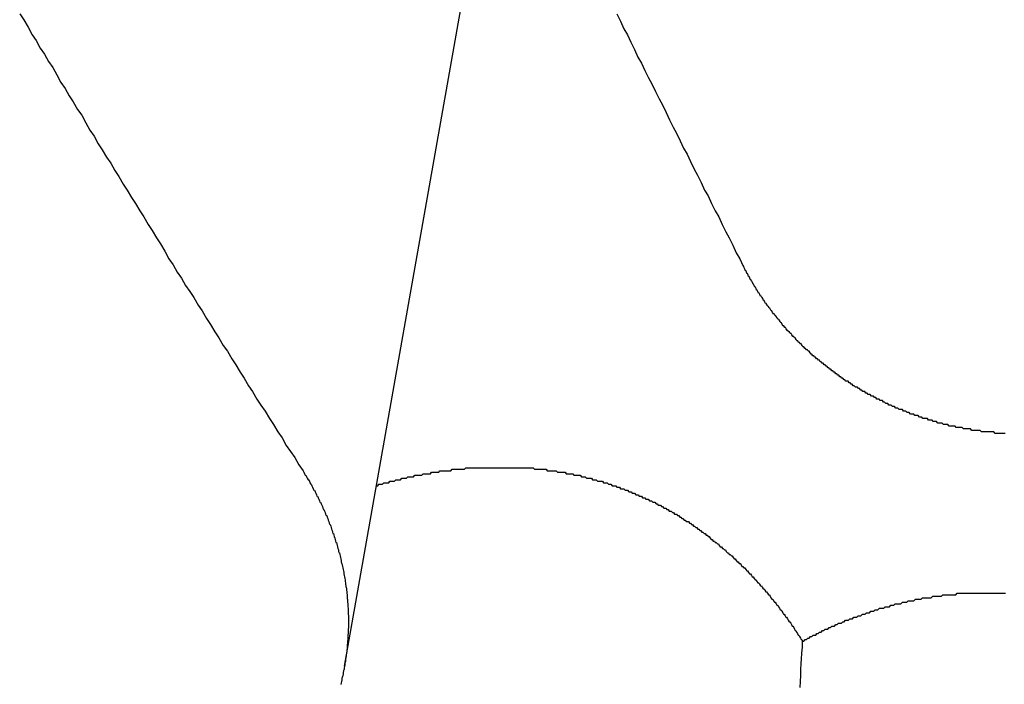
# Model space of a CAD drawing. Extents: x 1107 to 4046, y 937 to 3355.
# Tile 430 of 656: x 2162.92 to 2163.579, y 2669.223 to 2669.668. Entities that reach past the tile are written whole.
import ezdxf

# ---------------------------------------------------------------- set-up
doc = ezdxf.new("R2010")
doc.units = 0
doc.layers.add('KF_VIDA_L___C_REAR', color=7, linetype='CONTINUOUS')

# ---------------------------------------------------------------- blocks, each defined once
blk = doc.blocks.new('KF_VIDA_L___C_REAR')
at = {"layer": 'KF_VIDA_L___C_REAR'}
blk.add_line((-23.841653, 980.022118), (-23.736717, 980.614905), dxfattribs=at)
for points in [[(-23.6594, 980.459, 0), (-23.657, 980.454, 0), (-23.6547, 980.449, 0), (-23.6523, 980.445, 0), (-23.65, 980.44, 0), (-23.6476, 980.435, 0), (-23.6453, 980.43, 0), (-23.6429, 980.426, 0), (-23.6406, 980.421, 0), (-23.6382, 980.416, 0), (-23.6359, 980.412, 0), (-23.6335, 980.407, 0), (-23.6311, 980.402, 0), (-23.6288, 980.398, 0), (-23.6264, 980.393, 0), (-23.6241, 980.388, 0), (-23.6217, 980.383, 0), (-23.6194, 980.379, 0), (-23.617, 980.374, 0), (-23.6147, 980.369, 0), (-23.6123, 980.365, 0), (-23.61, 980.36, 0), (-23.6076, 980.355, 0), (-23.6053, 980.351, 0), (-23.6029, 980.346, 0), (-23.6006, 980.341, 0), (-23.5982, 980.337, 0), (-23.5959, 980.332, 0), (-23.5935, 980.327, 0), (-23.5912, 980.323, 0), (-23.5889, 980.318, 0), (-23.5865, 980.313, 0), (-23.5842, 980.309, 0), (-23.5818, 980.304, 0), (-23.5795, 980.299, 0), (-23.5771, 980.295, 0), (-23.5748, 980.29, 0)], [(-24.0591, 980.459, 0), (-24.0563, 980.455, 0), (-24.0535, 980.45, 0), (-24.0508, 980.445, 0), (-24.048, 980.441, 0), (-24.0453, 980.436, 0), (-24.0425, 980.432, 0), (-24.0398, 980.427, 0), (-24.037, 980.423, 0), (-24.0342, 980.418, 0), (-24.0315, 980.413, 0), (-24.0287, 980.409, 0), (-24.0259, 980.404, 0), (-24.0232, 980.4, 0), (-24.0204, 980.395, 0), (-24.0176, 980.391, 0), (-24.0149, 980.386, 0), (-24.0121, 980.381, 0), (-24.0093, 980.377, 0), (-24.0065, 980.372, 0), (-24.0038, 980.368, 0), (-24.001, 980.363, 0), (-23.9982, 980.359, 0), (-23.9954, 980.354, 0), (-23.9927, 980.35, 0), (-23.9899, 980.345, 0), (-23.9871, 980.341, 0), (-23.9843, 980.336, 0), (-23.9815, 980.332, 0), (-23.9787, 980.327, 0), (-23.976, 980.323, 0), (-23.9732, 980.318, 0), (-23.9704, 980.314, 0), (-23.9676, 980.309, 0), (-23.9648, 980.305, 0), (-23.962, 980.3, 0), (-23.9592, 980.295, 0), (-23.9564, 980.291, 0), (-23.9536, 980.286, 0), (-23.9508, 980.282, 0), (-23.9481, 980.277, 0), (-23.9453, 980.273, 0), (-23.9425, 980.269, 0), (-23.9397, 980.264, 0), (-23.9369, 980.26, 0), (-23.9341, 980.255, 0), (-23.9313, 980.251, 0), (-23.9285, 980.246, 0), (-23.9257, 980.242, 0), (-23.9229, 980.237, 0), (-23.92, 980.233, 0), (-23.9172, 980.228, 0), (-23.9144, 980.224, 0), (-23.9116, 980.219, 0), (-23.9088, 980.215, 0), (-23.906, 980.21, 0), (-23.9032, 980.206, 0), (-23.9004, 980.201, 0), (-23.8976, 980.197, 0), (-23.8948, 980.193, 0), (-23.8919, 980.188, 0), (-23.8891, 980.184, 0), (-23.8863, 980.179, 0), (-23.8835, 980.175, 0), (-23.8807, 980.17, 0), (-23.8779, 980.166, 0), (-23.875, 980.162, 0), (-23.8722, 980.157, 0), (-23.8694, 980.153, 0)], [(-23.3995, 980.178, 0), (-23.4004, 980.178, 0), (-23.4012, 980.178, 0), (-23.402, 980.178, 0), (-23.4029, 980.178, 0), (-23.4037, 980.178, 0), (-23.4045, 980.178, 0), (-23.4054, 980.178, 0), (-23.4062, 980.178, 0), (-23.407, 980.179, 0), (-23.4079, 980.179, 0), (-23.4087, 980.179, 0), (-23.4095, 980.179, 0), (-23.4103, 980.179, 0), (-23.4112, 980.179, 0), (-23.412, 980.179, 0), (-23.4128, 980.179, 0), (-23.4136, 980.179, 0), (-23.4144, 980.179, 0), (-23.4153, 980.179, 0), (-23.4161, 980.18, 0), (-23.4169, 980.18, 0), (-23.4177, 980.18, 0), (-23.4185, 980.18, 0), (-23.4193, 980.18, 0), (-23.4202, 980.18, 0), (-23.421, 980.18, 0), (-23.4218, 980.18, 0), (-23.4226, 980.181, 0), (-23.4234, 980.181, 0), (-23.4242, 980.181, 0), (-23.425, 980.181, 0), (-23.4258, 980.181, 0), (-23.4266, 980.181, 0), (-23.4274, 980.181, 0), (-23.4282, 980.182, 0), (-23.429, 980.182, 0), (-23.4298, 980.182, 0), (-23.4306, 980.182, 0), (-23.4314, 980.182, 0), (-23.4322, 980.182, 0), (-23.433, 980.183, 0), (-23.4338, 980.183, 0), (-23.4345, 980.183, 0), (-23.4353, 980.183, 0), (-23.4361, 980.183, 0), (-23.4369, 980.183, 0), (-23.4377, 980.184, 0), (-23.4384, 980.184, 0), (-23.4392, 980.184, 0), (-23.44, 980.184, 0), (-23.4408, 980.184, 0), (-23.4415, 980.185, 0), (-23.4423, 980.185, 0), (-23.4431, 980.185, 0), (-23.4438, 980.185, 0), (-23.4446, 980.185, 0), (-23.4454, 980.186, 0), (-23.4461, 980.186, 0), (-23.4469, 980.186, 0), (-23.4477, 980.186, 0), (-23.4484, 980.187, 0), (-23.4492, 980.187, 0), (-23.4499, 980.187, 0), (-23.4507, 980.187, 0), (-23.4515, 980.188, 0), (-23.4522, 980.188, 0), (-23.453, 980.188, 0), (-23.4538, 980.188, 0), (-23.4545, 980.188, 0), (-23.4553, 980.189, 0), (-23.456, 980.189, 0), (-23.4568, 980.189, 0), (-23.4576, 980.19, 0), (-23.4583, 980.19, 0), (-23.4591, 980.19, 0), (-23.4598, 980.19, 0), (-23.4606, 980.191, 0), (-23.4614, 980.191, 0), (-23.4621, 980.191, 0), (-23.4629, 980.191, 0), (-23.4636, 980.192, 0), (-23.4644, 980.192, 0), (-23.4651, 980.192, 0), (-23.4659, 980.193, 0), (-23.4667, 980.193, 0), (-23.4674, 980.193, 0), (-23.4682, 980.194, 0), (-23.4689, 980.194, 0), (-23.4697, 980.194, 0), (-23.4704, 980.194, 0), (-23.4712, 980.195, 0), (-23.4719, 980.195, 0), (-23.4727, 980.195, 0), (-23.4734, 980.196, 0), (-23.4742, 980.196, 0), (-23.4749, 980.196, 0), (-23.4757, 980.197, 0), (-23.4764, 980.197, 0), (-23.4772, 980.197, 0), (-23.4779, 980.198, 0), (-23.4787, 980.198, 0), (-23.4794, 980.198, 0), (-23.4801, 980.199, 0), (-23.4809, 980.199, 0), (-23.4816, 980.2, 0), (-23.4824, 980.2, 0), (-23.4831, 980.2, 0), (-23.4838, 980.201, 0), (-23.4846, 980.201, 0), (-23.4853, 980.201, 0), (-23.486, 980.202, 0), (-23.4868, 980.202, 0), (-23.4875, 980.203, 0), (-23.4882, 980.203, 0), (-23.4889, 980.203, 0), (-23.4897, 980.204, 0), (-23.4904, 980.204, 0), (-23.4911, 980.204, 0), (-23.4918, 980.205, 0), (-23.4926, 980.205, 0), (-23.4933, 980.206, 0), (-23.494, 980.206, 0), (-23.4947, 980.206, 0), (-23.4954, 980.207, 0), (-23.4961, 980.207, 0), (-23.4969, 980.208, 0), (-23.4976, 980.208, 0), (-23.4983, 980.209, 0), (-23.499, 980.209, 0), (-23.4997, 980.209, 0), (-23.5004, 980.21, 0), (-23.5011, 980.21, 0), (-23.5018, 980.211, 0), (-23.5025, 980.211, 0), (-23.5032, 980.212, 0), (-23.5039, 980.212, 0), (-23.5046, 980.213, 0), (-23.5053, 980.213, 0), (-23.506, 980.213, 0), (-23.5067, 980.214, 0), (-23.5073, 980.214, 0), (-23.508, 980.215, 0), (-23.5087, 980.215, 0), (-23.5094, 980.216, 0), (-23.5101, 980.216, 0), (-23.5107, 980.217, 0), (-23.5114, 980.217, 0), (-23.5121, 980.218, 0), (-23.5128, 980.218, 0), (-23.5134, 980.219, 0), (-23.5141, 980.219, 0), (-23.5148, 980.22, 0), (-23.5154, 980.22, 0), (-23.5161, 980.221, 0), (-23.5167, 980.221, 0), (-23.5174, 980.222, 0), (-23.518, 980.222, 0), (-23.5187, 980.223, 0), (-23.5193, 980.223, 0), (-23.52, 980.224, 0), (-23.5206, 980.224, 0), (-23.5213, 980.225, 0), (-23.5219, 980.225, 0), (-23.5225, 980.226, 0), (-23.5232, 980.226, 0), (-23.5238, 980.227, 0), (-23.5244, 980.227, 0), (-23.5251, 980.228, 0), (-23.5257, 980.228, 0), (-23.5263, 980.229, 0), (-23.5269, 980.229, 0), (-23.5275, 980.23, 0), (-23.5282, 980.23, 0), (-23.5288, 980.231, 0), (-23.5294, 980.231, 0), (-23.53, 980.232, 0), (-23.5306, 980.233, 0), (-23.5312, 980.233, 0), (-23.5318, 980.234, 0), (-23.5324, 980.234, 0), (-23.533, 980.235, 0), (-23.5336, 980.235, 0), (-23.5342, 980.236, 0), (-23.5348, 980.236, 0), (-23.5353, 980.237, 0), (-23.5359, 980.238, 0), (-23.5365, 980.238, 0), (-23.5371, 980.239, 0), (-23.5377, 980.239, 0), (-23.5382, 980.24, 0), (-23.5388, 980.24, 0), (-23.5394, 980.241, 0), (-23.5399, 980.242, 0), (-23.5405, 980.242, 0), (-23.541, 980.243, 0), (-23.5416, 980.243, 0), (-23.5422, 980.244, 0), (-23.5427, 980.245, 0), (-23.5433, 980.245, 0), (-23.5438, 980.246, 0), (-23.5443, 980.246, 0), (-23.5449, 980.247, 0), (-23.5454, 980.247, 0), (-23.546, 980.248, 0), (-23.5465, 980.249, 0), (-23.547, 980.249, 0), (-23.5475, 980.25, 0), (-23.5481, 980.25, 0), (-23.5486, 980.251, 0), (-23.5491, 980.252, 0), (-23.5496, 980.252, 0), (-23.5501, 980.253, 0), (-23.5506, 980.254, 0), (-23.5511, 980.254, 0), (-23.5516, 980.255, 0), (-23.5521, 980.255, 0), (-23.5526, 980.256, 0), (-23.5531, 980.257, 0), (-23.5536, 980.257, 0), (-23.5541, 980.258, 0), (-23.5546, 980.258, 0), (-23.5551, 980.259, 0), (-23.5556, 980.26, 0), (-23.556, 980.26, 0), (-23.5565, 980.261, 0), (-23.557, 980.262, 0), (-23.5575, 980.262, 0), (-23.5579, 980.263, 0), (-23.5584, 980.263, 0), (-23.5588, 980.264, 0), (-23.5593, 980.265, 0), (-23.5598, 980.265, 0), (-23.5602, 980.266, 0), (-23.5607, 980.267, 0), (-23.5611, 980.267, 0), (-23.5615, 980.268, 0), (-23.562, 980.269, 0), (-23.5624, 980.269, 0), (-23.5628, 980.27, 0), (-23.5633, 980.27, 0), (-23.5637, 980.271, 0), (-23.5641, 980.272, 0), (-23.5645, 980.272, 0), (-23.5649, 980.273, 0), (-23.5654, 980.274, 0), (-23.5658, 980.274, 0), (-23.5662, 980.275, 0), (-23.5666, 980.276, 0), (-23.567, 980.276, 0), (-23.5674, 980.277, 0), (-23.5678, 980.278, 0), (-23.5682, 980.278, 0), (-23.5685, 980.279, 0), (-23.5689, 980.28, 0), (-23.5693, 980.28, 0), (-23.5697, 980.281, 0), (-23.5701, 980.281, 0), (-23.5704, 980.282, 0), (-23.5708, 980.283, 0), (-23.5712, 980.283, 0), (-23.5715, 980.284, 0), (-23.5719, 980.285, 0), (-23.5723, 980.285, 0), (-23.5726, 980.286, 0), (-23.573, 980.287, 0), (-23.5734, 980.287, 0), (-23.5737, 980.288, 0), (-23.5741, 980.289, 0), (-23.5744, 980.29, 0), (-23.5748, 980.29, 0)], [(-23.8202, 980.143, 0), (-23.8194, 980.143, 0), (-23.8186, 980.144, 0), (-23.8178, 980.144, 0), (-23.817, 980.144, 0), (-23.8162, 980.144, 0), (-23.8154, 980.145, 0), (-23.8146, 980.145, 0), (-23.8138, 980.145, 0), (-23.813, 980.145, 0), (-23.8121, 980.145, 0), (-23.8113, 980.146, 0), (-23.8105, 980.146, 0), (-23.8097, 980.146, 0), (-23.8089, 980.146, 0), (-23.8081, 980.146, 0), (-23.8073, 980.147, 0), (-23.8065, 980.147, 0), (-23.8057, 980.147, 0), (-23.8049, 980.147, 0), (-23.8041, 980.147, 0), (-23.8033, 980.148, 0), (-23.8025, 980.148, 0), (-23.8017, 980.148, 0), (-23.8009, 980.148, 0), (-23.8001, 980.148, 0), (-23.7993, 980.149, 0), (-23.7985, 980.149, 0), (-23.7977, 980.149, 0), (-23.7969, 980.149, 0), (-23.7962, 980.149, 0), (-23.7954, 980.149, 0), (-23.7946, 980.15, 0), (-23.7938, 980.15, 0), (-23.793, 980.15, 0), (-23.7922, 980.15, 0), (-23.7914, 980.15, 0), (-23.7906, 980.15, 0), (-23.7898, 980.15, 0), (-23.789, 980.151, 0), (-23.7882, 980.151, 0), (-23.7874, 980.151, 0), (-23.7866, 980.151, 0), (-23.7858, 980.151, 0), (-23.785, 980.151, 0), (-23.7842, 980.151, 0), (-23.7834, 980.152, 0), (-23.7826, 980.152, 0), (-23.7818, 980.152, 0), (-23.781, 980.152, 0), (-23.7802, 980.152, 0), (-23.7794, 980.152, 0), (-23.7786, 980.152, 0), (-23.7778, 980.153, 0), (-23.777, 980.153, 0), (-23.7762, 980.153, 0), (-23.7753, 980.153, 0), (-23.7745, 980.153, 0), (-23.7737, 980.153, 0), (-23.7729, 980.153, 0), (-23.7721, 980.153, 0), (-23.7712, 980.153, 0), (-23.7704, 980.153, 0), (-23.7696, 980.154, 0), (-23.7688, 980.154, 0), (-23.7679, 980.154, 0), (-23.7671, 980.154, 0), (-23.7663, 980.154, 0), (-23.7654, 980.154, 0), (-23.7646, 980.154, 0), (-23.7638, 980.154, 0), (-23.7629, 980.154, 0), (-23.7621, 980.154, 0), (-23.7613, 980.154, 0), (-23.7604, 980.155, 0), (-23.7596, 980.155, 0), (-23.7588, 980.155, 0), (-23.7579, 980.155, 0), (-23.7571, 980.155, 0), (-23.7562, 980.155, 0), (-23.7554, 980.155, 0), (-23.7545, 980.155, 0), (-23.7537, 980.155, 0), (-23.7529, 980.155, 0), (-23.752, 980.155, 0), (-23.7512, 980.155, 0), (-23.7503, 980.155, 0), (-23.7495, 980.155, 0), (-23.7486, 980.155, 0), (-23.7478, 980.155, 0), (-23.7469, 980.155, 0), (-23.7461, 980.155, 0), (-23.7452, 980.155, 0), (-23.7444, 980.155, 0), (-23.7435, 980.155, 0), (-23.7427, 980.155, 0), (-23.7418, 980.155, 0), (-23.741, 980.155, 0), (-23.7401, 980.155, 0), (-23.7393, 980.155, 0), (-23.7384, 980.155, 0), (-23.7376, 980.155, 0), (-23.7367, 980.155, 0), (-23.7359, 980.155, 0), (-23.735, 980.155, 0), (-23.7341, 980.155, 0), (-23.7333, 980.155, 0), (-23.7324, 980.155, 0), (-23.7316, 980.155, 0), (-23.7307, 980.155, 0), (-23.7299, 980.155, 0), (-23.729, 980.155, 0), (-23.7281, 980.155, 0), (-23.7273, 980.155, 0), (-23.7264, 980.155, 0), (-23.7256, 980.155, 0), (-23.7247, 980.155, 0), (-23.7239, 980.155, 0), (-23.723, 980.155, 0), (-23.7221, 980.155, 0), (-23.7213, 980.155, 0), (-23.7204, 980.155, 0), (-23.7196, 980.155, 0), (-23.7187, 980.155, 0), (-23.7179, 980.155, 0), (-23.717, 980.155, 0), (-23.7161, 980.155, 0), (-23.7153, 980.155, 0), (-23.7144, 980.154, 0), (-23.7136, 980.154, 0), (-23.7127, 980.154, 0), (-23.7119, 980.154, 0), (-23.711, 980.154, 0), (-23.7102, 980.154, 0), (-23.7093, 980.154, 0), (-23.7085, 980.154, 0), (-23.7076, 980.154, 0), (-23.7067, 980.154, 0), (-23.7059, 980.153, 0), (-23.705, 980.153, 0), (-23.7042, 980.153, 0), (-23.7033, 980.153, 0), (-23.7025, 980.153, 0), (-23.7016, 980.153, 0), (-23.7008, 980.153, 0), (-23.6999, 980.153, 0), (-23.6991, 980.152, 0), (-23.6982, 980.152, 0), (-23.6974, 980.152, 0), (-23.6965, 980.152, 0), (-23.6957, 980.152, 0), (-23.6948, 980.152, 0), (-23.694, 980.152, 0), (-23.6932, 980.151, 0), (-23.6923, 980.151, 0), (-23.6915, 980.151, 0), (-23.6906, 980.151, 0), (-23.6898, 980.151, 0), (-23.6889, 980.151, 0), (-23.6881, 980.15, 0), (-23.6873, 980.15, 0), (-23.6864, 980.15, 0), (-23.6856, 980.15, 0), (-23.6847, 980.15, 0), (-23.6839, 980.15, 0), (-23.6831, 980.149, 0), (-23.6822, 980.149, 0), (-23.6814, 980.149, 0), (-23.6806, 980.149, 0), (-23.6797, 980.148, 0), (-23.6789, 980.148, 0), (-23.6781, 980.148, 0), (-23.6773, 980.148, 0), (-23.6764, 980.148, 0), (-23.6756, 980.147, 0), (-23.6748, 980.147, 0), (-23.674, 980.147, 0), (-23.6731, 980.147, 0), (-23.6723, 980.146, 0), (-23.6715, 980.146, 0), (-23.6707, 980.146, 0), (-23.6699, 980.146, 0), (-23.669, 980.146, 0), (-23.6682, 980.145, 0), (-23.6674, 980.145, 0), (-23.6666, 980.145, 0), (-23.6658, 980.145, 0), (-23.665, 980.144, 0), (-23.6642, 980.144, 0), (-23.6634, 980.144, 0), (-23.6625, 980.143, 0), (-23.6617, 980.143, 0), (-23.6609, 980.143, 0), (-23.6601, 980.143, 0), (-23.6593, 980.142, 0), (-23.6585, 980.142, 0), (-23.6577, 980.142, 0), (-23.6569, 980.141, 0), (-23.6561, 980.141, 0), (-23.6554, 980.141, 0), (-23.6546, 980.141, 0), (-23.6538, 980.14, 0), (-23.653, 980.14, 0), (-23.6522, 980.14, 0), (-23.6514, 980.139, 0), (-23.6506, 980.139, 0), (-23.6498, 980.139, 0), (-23.6491, 980.138, 0), (-23.6483, 980.138, 0), (-23.6475, 980.138, 0), (-23.6467, 980.137, 0), (-23.646, 980.137, 0), (-23.6452, 980.137, 0), (-23.6444, 980.136, 0), (-23.6437, 980.136, 0), (-23.6429, 980.136, 0), (-23.6421, 980.135, 0), (-23.6414, 980.135, 0), (-23.6406, 980.135, 0), (-23.6399, 980.134, 0), (-23.6391, 980.134, 0), (-23.6383, 980.134, 0), (-23.6376, 980.133, 0), (-23.6368, 980.133, 0), (-23.6361, 980.133, 0), (-23.6353, 980.132, 0), (-23.6346, 980.132, 0), (-23.6339, 980.132, 0), (-23.6331, 980.131, 0), (-23.6324, 980.131, 0), (-23.6316, 980.13, 0), (-23.6309, 980.13, 0), (-23.6302, 980.13, 0), (-23.6295, 980.129, 0), (-23.6287, 980.129, 0), (-23.628, 980.128, 0), (-23.6273, 980.128, 0), (-23.6266, 980.128, 0), (-23.6258, 980.127, 0), (-23.6251, 980.127, 0), (-23.6244, 980.126, 0), (-23.6237, 980.126, 0), (-23.623, 980.126, 0), (-23.6222, 980.125, 0), (-23.6215, 980.125, 0), (-23.6208, 980.124, 0), (-23.6201, 980.124, 0), (-23.6194, 980.124, 0), (-23.6187, 980.123, 0), (-23.6179, 980.123, 0), (-23.6172, 980.122, 0), (-23.6165, 980.122, 0), (-23.6158, 980.121, 0), (-23.6151, 980.121, 0), (-23.6144, 980.12, 0), (-23.6137, 980.12, 0), (-23.613, 980.119, 0), (-23.6123, 980.119, 0), (-23.6115, 980.119, 0), (-23.6108, 980.118, 0), (-23.6101, 980.118, 0), (-23.6094, 980.117, 0), (-23.6087, 980.117, 0), (-23.608, 980.116, 0), (-23.6073, 980.116, 0), (-23.6066, 980.115, 0), (-23.6059, 980.115, 0), (-23.6052, 980.114, 0), (-23.6045, 980.114, 0), (-23.6038, 980.113, 0), (-23.6031, 980.113, 0), (-23.6024, 980.112, 0), (-23.6017, 980.112, 0), (-23.601, 980.111, 0), (-23.6003, 980.111, 0), (-23.5996, 980.11, 0), (-23.5989, 980.11, 0), (-23.5983, 980.109, 0), (-23.5976, 980.109, 0), (-23.5969, 980.108, 0), (-23.5962, 980.107, 0), (-23.5955, 980.107, 0), (-23.5948, 980.106, 0), (-23.5941, 980.106, 0), (-23.5935, 980.105, 0), (-23.5928, 980.105, 0), (-23.5921, 980.104, 0), (-23.5914, 980.104, 0), (-23.5908, 980.103, 0), (-23.5901, 980.102, 0), (-23.5894, 980.102, 0), (-23.5887, 980.101, 0), (-23.5881, 980.101, 0), (-23.5874, 980.1, 0), (-23.5867, 980.1, 0), (-23.5861, 980.099, 0), (-23.5854, 980.098, 0), (-23.5847, 980.098, 0), (-23.5841, 980.097, 0), (-23.5834, 980.097, 0), (-23.5827, 980.096, 0), (-23.5821, 980.096, 0), (-23.5814, 980.095, 0), (-23.5808, 980.094, 0), (-23.5801, 980.094, 0), (-23.5795, 980.093, 0), (-23.5788, 980.092, 0), (-23.5782, 980.092, 0), (-23.5775, 980.091, 0), (-23.5769, 980.091, 0), (-23.5762, 980.09, 0), (-23.5756, 980.089, 0), (-23.575, 980.089, 0), (-23.5743, 980.088, 0), (-23.5737, 980.088, 0), (-23.5731, 980.087, 0), (-23.5724, 980.086, 0), (-23.5718, 980.086, 0), (-23.5712, 980.085, 0), (-23.5706, 980.084, 0), (-23.5699, 980.084, 0), (-23.5693, 980.083, 0), (-23.5687, 980.082, 0), (-23.5681, 980.082, 0), (-23.5675, 980.081, 0), (-23.5668, 980.08, 0), (-23.5662, 980.08, 0), (-23.5656, 980.079, 0), (-23.565, 980.078, 0), (-23.5644, 980.078, 0), (-23.5638, 980.077, 0), (-23.5632, 980.076, 0), (-23.5626, 980.076, 0), (-23.562, 980.075, 0), (-23.5614, 980.074, 0), (-23.5608, 980.074, 0), (-23.5602, 980.073, 0), (-23.5596, 980.072, 0), (-23.5591, 980.072, 0), (-23.5585, 980.071, 0), (-23.5579, 980.07, 0), (-23.5573, 980.07, 0), (-23.5567, 980.069, 0), (-23.5562, 980.068, 0), (-23.5556, 980.067, 0), (-23.555, 980.067, 0), (-23.5544, 980.066, 0), (-23.5539, 980.065, 0), (-23.5533, 980.065, 0), (-23.5528, 980.064, 0), (-23.5522, 980.063, 0), (-23.5516, 980.063, 0), (-23.5511, 980.062, 0), (-23.5505, 980.061, 0), (-23.55, 980.06, 0), (-23.5494, 980.06, 0), (-23.5489, 980.059, 0), (-23.5483, 980.058, 0), (-23.5478, 980.057, 0), (-23.5473, 980.057, 0), (-23.5467, 980.056, 0), (-23.5462, 980.055, 0), (-23.5457, 980.055, 0), (-23.5451, 980.054, 0), (-23.5446, 980.053, 0), (-23.5441, 980.052, 0), (-23.5436, 980.052, 0), (-23.543, 980.051, 0), (-23.5425, 980.05, 0), (-23.542, 980.049, 0), (-23.5415, 980.049, 0), (-23.541, 980.048, 0), (-23.5405, 980.047, 0), (-23.54, 980.046, 0), (-23.5395, 980.046, 0), (-23.539, 980.045, 0), (-23.5385, 980.044, 0), (-23.538, 980.043, 0), (-23.5375, 980.043, 0), (-23.537, 980.042, 0), (-23.5365, 980.041, 0), (-23.536, 980.04, 0), (-23.5355, 980.04, 0), (-23.535, 980.039, 0)], [(-23.8694, 980.153, 0), (-23.8689, 980.152, 0), (-23.8685, 980.151, 0), (-23.868, 980.15, 0), (-23.8675, 980.15, 0), (-23.8671, 980.149, 0), (-23.8666, 980.148, 0), (-23.8661, 980.147, 0), (-23.8657, 980.147, 0), (-23.8652, 980.146, 0), (-23.8648, 980.145, 0), (-23.8643, 980.144, 0), (-23.8639, 980.144, 0), (-23.8635, 980.143, 0), (-23.863, 980.142, 0), (-23.8626, 980.141, 0), (-23.8622, 980.14, 0), (-23.8618, 980.14, 0), (-23.8613, 980.139, 0), (-23.8609, 980.138, 0), (-23.8605, 980.137, 0), (-23.8601, 980.136, 0), (-23.8597, 980.136, 0), (-23.8593, 980.135, 0), (-23.8589, 980.134, 0), (-23.8585, 980.133, 0), (-23.8581, 980.132, 0), (-23.8577, 980.132, 0), (-23.8573, 980.131, 0), (-23.8569, 980.13, 0), (-23.8565, 980.129, 0), (-23.8562, 980.128, 0), (-23.8558, 980.127, 0), (-23.8554, 980.127, 0), (-23.855, 980.126, 0), (-23.8547, 980.125, 0), (-23.8543, 980.124, 0), (-23.854, 980.123, 0), (-23.8536, 980.123, 0), (-23.8533, 980.122, 0), (-23.8529, 980.121, 0), (-23.8526, 980.12, 0), (-23.8522, 980.119, 0), (-23.8519, 980.118, 0), (-23.8516, 980.117, 0), (-23.8512, 980.117, 0), (-23.8509, 980.116, 0), (-23.8506, 980.115, 0), (-23.8503, 980.114, 0), (-23.85, 980.113, 0), (-23.8497, 980.112, 0), (-23.8494, 980.111, 0), (-23.8491, 980.111, 0), (-23.8488, 980.11, 0), (-23.8485, 980.109, 0), (-23.8482, 980.108, 0), (-23.8479, 980.107, 0), (-23.8476, 980.106, 0), (-23.8474, 980.105, 0), (-23.8471, 980.105, 0), (-23.8468, 980.104, 0), (-23.8466, 980.103, 0), (-23.8463, 980.102, 0), (-23.8461, 980.101, 0), (-23.8458, 980.1, 0), (-23.8456, 980.099, 0), (-23.8453, 980.098, 0), (-23.8451, 980.098, 0), (-23.8449, 980.097, 0), (-23.8446, 980.096, 0), (-23.8444, 980.095, 0), (-23.8442, 980.094, 0), (-23.844, 980.093, 0), (-23.8438, 980.092, 0), (-23.8436, 980.091, 0), (-23.8434, 980.091, 0), (-23.8432, 980.09, 0), (-23.843, 980.089, 0), (-23.8428, 980.088, 0), (-23.8426, 980.087, 0), (-23.8424, 980.086, 0), (-23.8422, 980.085, 0), (-23.8421, 980.084, 0), (-23.8419, 980.083, 0), (-23.8418, 980.083, 0), (-23.8416, 980.082, 0), (-23.8415, 980.081, 0), (-23.8413, 980.08, 0), (-23.8412, 980.079, 0), (-23.841, 980.078, 0), (-23.8409, 980.077, 0), (-23.8408, 980.076, 0), (-23.8407, 980.075, 0), (-23.8405, 980.075, 0), (-23.8404, 980.074, 0), (-23.8403, 980.073, 0), (-23.8402, 980.072, 0), (-23.8401, 980.071, 0), (-23.84, 980.07, 0), (-23.8399, 980.069, 0), (-23.8398, 980.068, 0), (-23.8398, 980.067, 0), (-23.8397, 980.067, 0), (-23.8396, 980.066, 0), (-23.8396, 980.065, 0), (-23.8395, 980.064, 0), (-23.8394, 980.063, 0), (-23.8394, 980.062, 0), (-23.8393, 980.061, 0), (-23.8393, 980.06, 0), (-23.8393, 980.059, 0), (-23.8392, 980.059, 0), (-23.8392, 980.058, 0), (-23.8392, 980.057, 0), (-23.8391, 980.056, 0), (-23.8391, 980.055, 0), (-23.8391, 980.054, 0), (-23.8391, 980.053, 0), (-23.8391, 980.052, 0), (-23.8391, 980.051, 0), (-23.8391, 980.051, 0), (-23.8391, 980.05, 0), (-23.8391, 980.049, 0), (-23.8391, 980.048, 0), (-23.8392, 980.047, 0), (-23.8392, 980.046, 0), (-23.8392, 980.045, 0), (-23.8393, 980.044, 0), (-23.8393, 980.044, 0), (-23.8394, 980.043, 0), (-23.8394, 980.042, 0), (-23.8395, 980.041, 0), (-23.8395, 980.04, 0), (-23.8396, 980.039, 0), (-23.8396, 980.038, 0), (-23.8397, 980.037, 0), (-23.8398, 980.037, 0), (-23.8399, 980.036, 0), (-23.8399, 980.035, 0), (-23.84, 980.034, 0), (-23.8401, 980.033, 0), (-23.8402, 980.032, 0), (-23.8403, 980.031, 0), (-23.8404, 980.031, 0), (-23.8405, 980.03, 0), (-23.8406, 980.029, 0), (-23.8408, 980.028, 0), (-23.8409, 980.027, 0), (-23.841, 980.026, 0), (-23.8411, 980.025, 0), (-23.8413, 980.025, 0), (-23.8414, 980.024, 0), (-23.8415, 980.023, 0), (-23.8417, 980.022, 0), (-23.8418, 980.021, 0), (-23.842, 980.02, 0), (-23.8421, 980.02, 0), (-23.8423, 980.019, 0), (-23.8425, 980.018, 0), (-23.8426, 980.017, 0), (-23.8428, 980.016, 0), (-23.843, 980.015, 0), (-23.8432, 980.015, 0), (-23.8434, 980.014, 0), (-23.8435, 980.013, 0), (-23.8437, 980.012, 0), (-23.8439, 980.011, 0), (-23.8441, 980.01, 0)], [(-23.535, 980.039, 0), (-23.5342, 980.039, 0), (-23.5333, 980.04, 0), (-23.5324, 980.04, 0), (-23.5315, 980.041, 0), (-23.5307, 980.041, 0), (-23.5298, 980.042, 0), (-23.5289, 980.042, 0), (-23.528, 980.043, 0), (-23.5271, 980.043, 0), (-23.5262, 980.043, 0), (-23.5254, 980.044, 0), (-23.5245, 980.044, 0), (-23.5236, 980.045, 0), (-23.5227, 980.045, 0), (-23.5218, 980.046, 0), (-23.5209, 980.046, 0), (-23.52, 980.047, 0), (-23.5191, 980.047, 0), (-23.5182, 980.047, 0), (-23.5173, 980.048, 0), (-23.5163, 980.048, 0), (-23.5154, 980.049, 0), (-23.5145, 980.049, 0), (-23.5136, 980.049, 0), (-23.5127, 980.05, 0), (-23.5118, 980.05, 0), (-23.5109, 980.051, 0), (-23.5099, 980.051, 0), (-23.509, 980.051, 0), (-23.5081, 980.052, 0), (-23.5072, 980.052, 0), (-23.5062, 980.053, 0), (-23.5053, 980.053, 0), (-23.5044, 980.053, 0), (-23.5035, 980.054, 0), (-23.5025, 980.054, 0), (-23.5016, 980.054, 0), (-23.5007, 980.055, 0), (-23.4997, 980.055, 0), (-23.4988, 980.055, 0), (-23.4978, 980.056, 0), (-23.4969, 980.056, 0), (-23.496, 980.056, 0), (-23.495, 980.057, 0), (-23.4941, 980.057, 0), (-23.4931, 980.057, 0), (-23.4922, 980.058, 0), (-23.4912, 980.058, 0), (-23.4903, 980.058, 0), (-23.4893, 980.059, 0), (-23.4884, 980.059, 0), (-23.4874, 980.059, 0), (-23.4865, 980.06, 0), (-23.4855, 980.06, 0), (-23.4846, 980.06, 0), (-23.4836, 980.061, 0), (-23.4827, 980.061, 0), (-23.4817, 980.061, 0), (-23.4807, 980.061, 0), (-23.4798, 980.062, 0), (-23.4788, 980.062, 0), (-23.4779, 980.062, 0), (-23.4769, 980.062, 0), (-23.4759, 980.063, 0), (-23.475, 980.063, 0), (-23.474, 980.063, 0), (-23.4731, 980.064, 0), (-23.4721, 980.064, 0), (-23.4711, 980.064, 0), (-23.4702, 980.064, 0), (-23.4692, 980.064, 0), (-23.4682, 980.065, 0), (-23.4673, 980.065, 0), (-23.4663, 980.065, 0), (-23.4653, 980.065, 0), (-23.4644, 980.066, 0), (-23.4634, 980.066, 0), (-23.4624, 980.066, 0), (-23.4615, 980.066, 0), (-23.4605, 980.066, 0), (-23.4595, 980.067, 0), (-23.4586, 980.067, 0), (-23.4576, 980.067, 0), (-23.4566, 980.067, 0), (-23.4556, 980.067, 0), (-23.4547, 980.068, 0), (-23.4537, 980.068, 0), (-23.4527, 980.068, 0), (-23.4518, 980.068, 0), (-23.4508, 980.068, 0), (-23.4498, 980.068, 0), (-23.4489, 980.068, 0), (-23.4479, 980.069, 0), (-23.4469, 980.069, 0), (-23.446, 980.069, 0), (-23.445, 980.069, 0), (-23.444, 980.069, 0), (-23.443, 980.069, 0), (-23.4421, 980.069, 0), (-23.4411, 980.07, 0), (-23.4401, 980.07, 0), (-23.4392, 980.07, 0), (-23.4382, 980.07, 0), (-23.4372, 980.07, 0), (-23.4363, 980.07, 0), (-23.4353, 980.07, 0), (-23.4344, 980.07, 0), (-23.4334, 980.07, 0), (-23.4324, 980.07, 0), (-23.4315, 980.071, 0), (-23.4305, 980.071, 0), (-23.4295, 980.071, 0), (-23.4286, 980.071, 0), (-23.4276, 980.071, 0), (-23.4267, 980.071, 0), (-23.4257, 980.071, 0), (-23.4248, 980.071, 0), (-23.4238, 980.071, 0), (-23.4228, 980.071, 0), (-23.4219, 980.071, 0), (-23.4209, 980.071, 0), (-23.42, 980.071, 0), (-23.419, 980.071, 0), (-23.4181, 980.071, 0), (-23.4171, 980.071, 0), (-23.4162, 980.071, 0), (-23.4153, 980.071, 0), (-23.4143, 980.071, 0), (-23.4134, 980.071, 0), (-23.4124, 980.071, 0), (-23.4115, 980.071, 0), (-23.4105, 980.071, 0), (-23.4096, 980.071, 0), (-23.4087, 980.071, 0), (-23.4077, 980.071, 0), (-23.4068, 980.071, 0), (-23.4059, 980.071, 0), (-23.4049, 980.071, 0), (-23.404, 980.071, 0), (-23.403, 980.071, 0), (-23.4021, 980.071, 0), (-23.4011, 980.071, 0), (-23.4002, 980.071, 0), (-23.3992, 980.071, 0)], [(-23.5367, 980.008, 0), (-23.5365, 980.012, 0), (-23.5363, 980.016, 0), (-23.5361, 980.02, 0), (-23.5359, 980.024, 0), (-23.5357, 980.027, 0), (-23.5355, 980.031, 0), (-23.5352, 980.035, 0), (-23.535, 980.039, 0)]]:
    blk.add_polyline3d(points, dxfattribs=at)

msp = doc.modelspace()

# ---------------------------------------------------------------- block references
at = {"layer": 'KF_VIDA_L___C_REAR'}
msp.add_blockref('KF_VIDA_L___C_REAR', (2186.97908, 1689.21316), dxfattribs=at)

doc.saveas('drawing.dxf')
